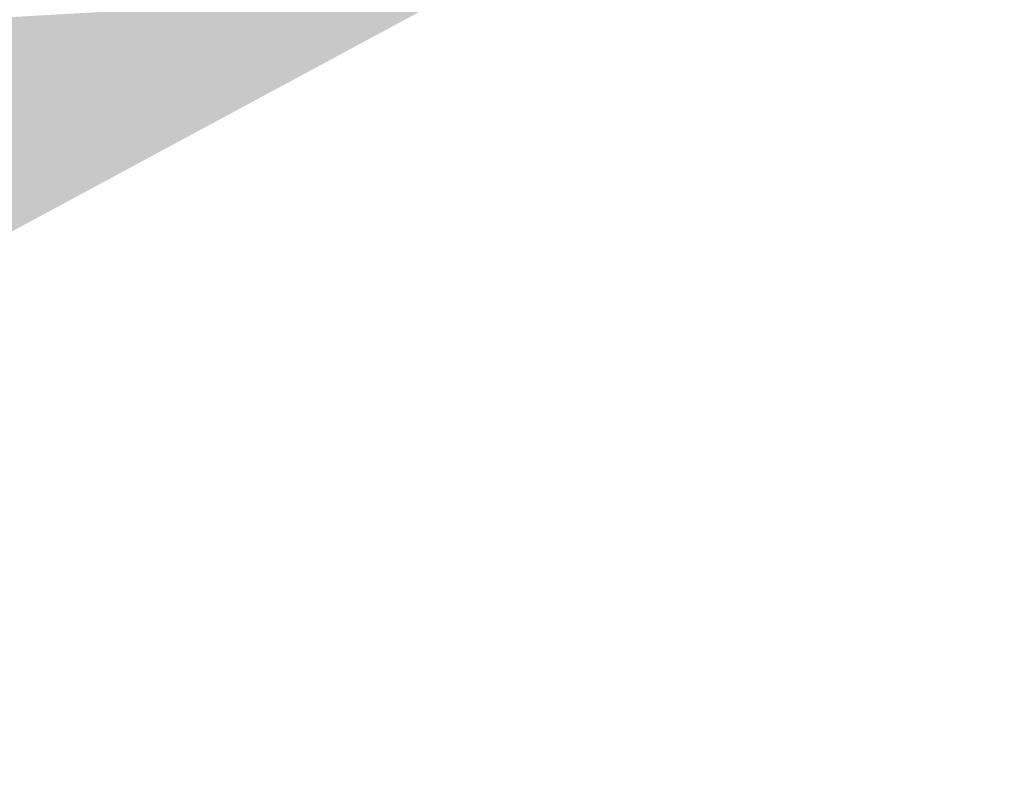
# Model space of a CAD drawing. Header units: metres. Extents: x 164696 to 183842, y 382615 to 387356.
# Tile 886 of 1056: x 182752.68 to 182755.2, y 386660.94 to 386662.9. Entities that reach past the tile are written whole.
import ezdxf

# ---------------------------------------------------------------- set-up
doc = ezdxf.new("R2010")
doc.units = ezdxf.units.M
doc.layers.add('C3D-SURFACE_TINSURFACE', color=7, linetype='Continuous')

msp = doc.modelspace()

# ---------------------------------------------------------------- linework, layer by layer
at = {"layer": 'C3D-SURFACE_TINSURFACE', "color": 11, "linetype": 'Continuous', "lineweight": -3, "true_color": 0xff8585}
for points in [[(182751.6303, 386661.8471), (182754.0441, 386663.1297), (182756.0543, 386664.2445)], [(182751.6303, 386661.8471), (182756.0543, 386664.2445), (182754.8466, 386663.6309)], [(182750.0264, 386660.9357), (182755.1954, 386663.7203), (182754.0441, 386663.1297)], [(182751.6303, 386661.8471), (182754.8466, 386663.6309), (182754.2218, 386663.2937)], [(182751.6303, 386661.8471), (182754.2218, 386663.2937), (182752.6136, 386662.4018)], [(182750.0264, 386660.9357), (182754.0441, 386663.1297), (182751.6303, 386661.8471)]]:
    msp.add_solid(points, dxfattribs=at)
at = {"layer": 'C3D-SURFACE_TINSURFACE', "color": 1, "linetype": 'Continuous', "lineweight": -3, "true_color": 0xe60000}
for points in [[(182754.2218, 386663.2937), (182753.5969, 386662.9566), (182752.6136, 386662.4018)], [(182753.5969, 386662.9566), (182752.4582, 386662.8368), (182752.4208, 386662.8166)], [(182752.6136, 386662.4018), (182753.5969, 386662.9566), (182752.4208, 386662.8166)], [(182753.5969, 386662.9566), (182752.4954, 386662.8571), (182752.4582, 386662.8368)], [(182753.5969, 386662.9566), (182752.5328, 386662.8773), (182752.4954, 386662.8571)], [(182753.5969, 386662.9566), (182752.5701, 386662.8975), (182752.5328, 386662.8773)]]:
    msp.add_solid(points, dxfattribs=at)

doc.saveas('drawing.dxf')
